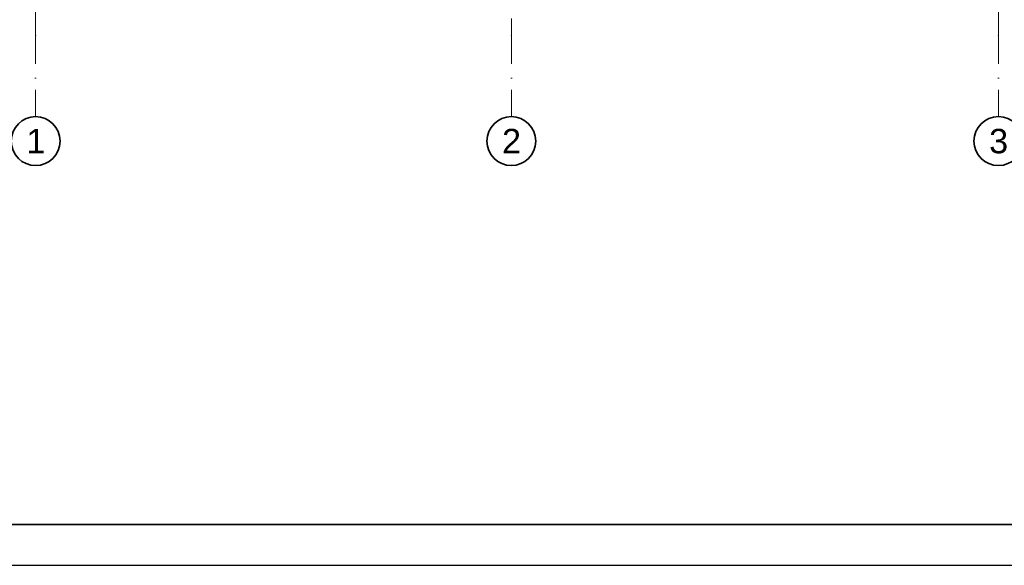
# Model space of a CAD drawing. Header units: millimetres. Extents: x 42175 to 97175, y 10092 to 468192.
# Tile 381 of 451: x 55274 to 67362, y 362864 to 369562. Entities that reach past the tile are written whole.
import ezdxf

# ---------------------------------------------------------------- set-up
doc = ezdxf.new("R2010")
doc.units = ezdxf.units.MM
doc.linetypes.add('Kropki i Kreski', pattern=[6.702778, 3.527778, -1.763889, 0, -1.411111])
doc.layers.add('CP_FRREF', color=251, linetype='Continuous', lineweight=35)
doc.layers.add('CP_LINENORM', color=253, linetype='Continuous')
doc.layers.add('Konstrukcja - Siatka mod', color=8, linetype='Continuous')
doc.styles.add('STYL_AUTOMATYCZNY_1', font='ARIALN.TTF')

msp = doc.modelspace()

# ---------------------------------------------------------------- linework, layer by layer
at = {"layer": 'CP_FRREF'}
msp.add_line((43675, 363364), (96675, 363364), dxfattribs=at)
at = {"layer": 'CP_LINENORM', "linetype": 'Continuous'}
msp.add_line((42175, 362864), (97175, 362864), dxfattribs=at)
at = {"layer": 'Konstrukcja - Siatka mod', "color": 8, "linetype": 'Kropki i Kreski', "lineweight": 13, "ltscale": 100}
for p, q in [((55470, 369372), (55470, 386337)), ((61310, 386337), (61310, 369372)), ((67290, 369372), (67290, 386337)), ((55470, 369372), (55470, 368372)), ((61310, 369372), (61310, 368372)), ((67290, 369372), (67290, 368372))]:
    msp.add_line(p, q, dxfattribs=at)
at = {"layer": 'Konstrukcja - Siatka mod', "color": 8, "linetype": 'Continuous', "lineweight": 35, "ltscale": 100}
for centre in [(55470, 368072), (61310, 368072), (67290, 368072)]:
    msp.add_circle(centre, 300, dxfattribs=at)
at = {"layer": 'Konstrukcja - Siatka mod', "color": 8, "linetype": 'Kropki i Kreski', "lineweight": 13, "ltscale": 100}
for p in [(55470, 369372), (55470, 369372), (61310, 369372), (61310, 369372), (67290, 369372), (67290, 369372)]:
    msp.add_point(p, dxfattribs=at)

# ---------------------------------------------------------------- texts
at = {"layer": 'Konstrukcja - Siatka mod', "color": 8, "linetype": 'Continuous', "lineweight": 13, "char_height": 300, "attachment_point": 1, "style": 'STYL_AUTOMATYCZNY_1'}
for s, insert in [('\\A1;{\\pql;\\pt0;\\fArial|b0|i0|c238|p0;\\W1.000000;1}', (55356, 368222)), ('\\A1;{\\pql;\\pt0;\\fArial|b0|i0|c238|p0;\\W1.000000;2}', (61196, 368222)), ('\\A1;{\\pql;\\pt0;\\fArial|b0|i0|c238|p0;\\W1.000000;3}', (67176, 368222))]:
    msp.add_mtext(s, dxfattribs=dict(at, insert=insert))

doc.saveas('drawing.dxf')
